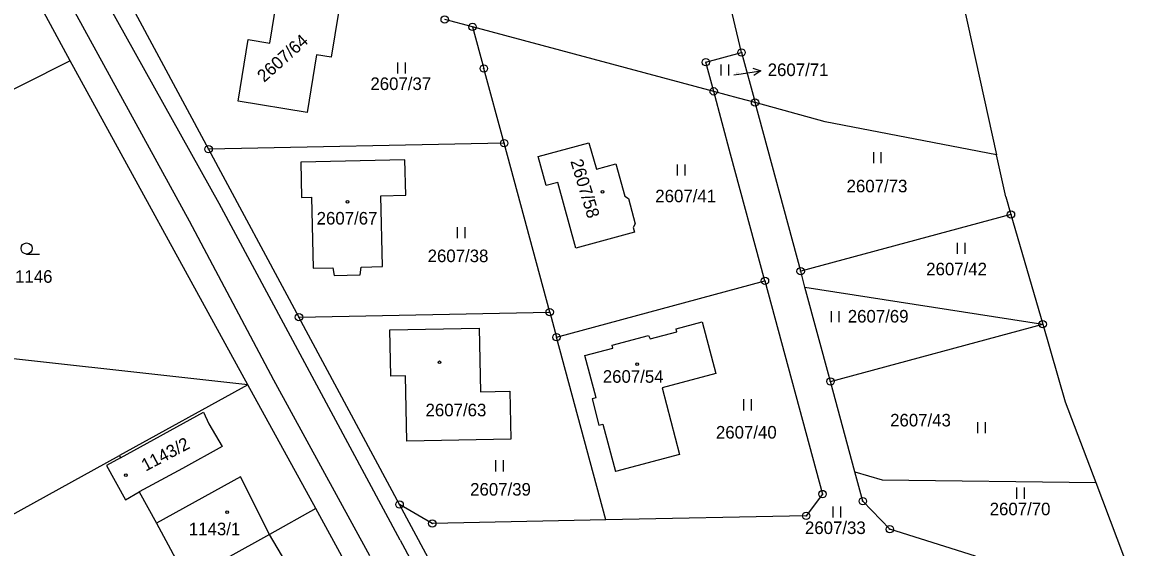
# Model space of a CAD drawing. Extents: x -736345 to -729997, y -1130177 to -1122501.
# Drawn here: x -734088.1 to -733936.3, y -1126404.9 to -1126333.8 of the extents above; entities that cross this region are included whole.
import ezdxf

# ---------------------------------------------------------------- set-up
doc = ezdxf.new("R2010")
doc.units = 0
for name, color, linetype in [('Vrstva 1', 7, 'Continuous'), ('Vrstva 16', 7, 'Continuous'), ('Vrstva 18', 7, 'Continuous'), ('Vrstva 19', 7, 'Continuous'), ('Vrstva 25', 7, 'Continuous'), ('Vrstva 4', 7, 'Continuous')]:
    doc.layers.add(name, color=color, linetype=linetype)

msp = doc.modelspace()

# ---------------------------------------------------------------- linework, layer by layer
at = {"layer": 'Vrstva 1'}
for points in [[(-733967.7, -1126300.49), (-733956.41, -1126351.73)], [(-733990.9, -1126337.89), (-733996.55, -1126314.06)], [(-734081.7, -1126339.02), (-734092.64, -1126318.82)], [(-734076.73, -1126325.35), (-734062.97, -1126350.96)], [(-734054.7, -1126336.61), (-734053.8, -1126331.08)], [(-734045.41, -1126332.45), (-734046.4, -1126338.52)], [(-734027.27, -1126334.42), (-734031.04, -1126333.43)], [(-733994.66, -1126343.14), (-734027.27, -1126334.42)], [(-734027.27, -1126334.42), (-734025.75, -1126340.04)], [(-734058.98, -1126344.49), (-734057.62, -1126336.13)], [(-734057.62, -1126336.13), (-734054.7, -1126336.61)], [(-733995.72, -1126339.2), (-733990.9, -1126337.89)], [(-733990.9, -1126337.89), (-733989.07, -1126344.65)], [(-734081.7, -1126339.02), (-734108.14, -1126352.32)], [(-734057.68, -1126382.85), (-734081.7, -1126339.02)], [(-734048.36, -1126338.2), (-734049.63, -1126346.02)], [(-734046.4, -1126338.52), (-734048.36, -1126338.2)], [(-733994.66, -1126343.14), (-733995.72, -1126339.2)], [(-734023.01, -1126350.15), (-734025.75, -1126340.04)], [(-733992.37, -1126351.62), (-733994.66, -1126343.14)], [(-733991.31, -1126344.04), (-733994.66, -1126343.14)], [(-733989.07, -1126344.65), (-733991.31, -1126344.04)], [(-734049.63, -1126346.02), (-734058.98, -1126344.49)], [(-733979.6, -1126347.25), (-733989.07, -1126344.65)], [(-733982.9, -1126367.48), (-733989.07, -1126344.65)], [(-733956.41, -1126351.73), (-733979.6, -1126347.25)], [(-734023.01, -1126350.15), (-734062.97, -1126350.96)], [(-734016.84, -1126373.01), (-734023.01, -1126350.15)], [(-734018.4, -1126351.97), (-734011.53, -1126350.09)], [(-734011.53, -1126350.09), (-734010.53, -1126353.66)], [(-734062.97, -1126350.96), (-734050.75, -1126373.7)], [(-733987.73, -1126368.79), (-733992.37, -1126351.62)], [(-733955.15, -1126357.42), (-733956.41, -1126351.73)], [(-734036.42, -1126352.41), (-734050.49, -1126352.71)], [(-734050.49, -1126352.71), (-734050.4, -1126357.5)], [(-734036.32, -1126357.18), (-734036.42, -1126352.41)], [(-734017.33, -1126355.9), (-734018.4, -1126351.97)], [(-734010.53, -1126353.66), (-734007.88, -1126352.97)], [(-734007.88, -1126352.97), (-734006.68, -1126357.33)], [(-734015.74, -1126355.47), (-734017.33, -1126355.9)], [(-734013.31, -1126364.35), (-734015.74, -1126355.47)], [(-734050.4, -1126357.5), (-734049.06, -1126357.48)], [(-734049.06, -1126357.48), (-734048.81, -1126367.08)], [(-734039.66, -1126357.28), (-734036.32, -1126357.18)], [(-734039.47, -1126366.85), (-734039.66, -1126357.28)], [(-734006.68, -1126357.33), (-734006.19, -1126357.64)], [(-734006.19, -1126357.64), (-734005.29, -1126361.06)], [(-733955.15, -1126357.42), (-733954.46, -1126359.8)], [(-733954.46, -1126359.8), (-733982.9, -1126367.48)], [(-733954.46, -1126359.8), (-733950.17, -1126374.64)], [(-734005.39, -1126362.21), (-734013.31, -1126364.35)], [(-734005.29, -1126361.06), (-734005.57, -1126361.56)], [(-734005.57, -1126361.56), (-734005.39, -1126362.21)], [(-734042.46, -1126367.97), (-734042.34, -1126366.93)], [(-734042.34, -1126366.93), (-734039.47, -1126366.85)], [(-734048.81, -1126367.08), (-734046.17, -1126367.01)], [(-734046.17, -1126367.01), (-734046.01, -1126368.06)], [(-734046.01, -1126368.06), (-734042.46, -1126367.97)], [(-733982.32, -1126369.63), (-733982.9, -1126367.48)], [(-734015.92, -1126376.41), (-733987.73, -1126368.79)], [(-733987.73, -1126368.79), (-733979.94, -1126397.63)], [(-733978.87, -1126382.39), (-733982.32, -1126369.63)], [(-733982.32, -1126369.63), (-733950.17, -1126374.64)], [(-734050.75, -1126373.7), (-734016.84, -1126373.01)], [(-734016.84, -1126373.01), (-734015.92, -1126376.41)], [(-734037.14, -1126399.04), (-734050.75, -1126373.7)], [(-733999.73, -1126375.27), (-733996.23, -1126374.34)], [(-733996.23, -1126374.34), (-733994.37, -1126381.34)], [(-734038.47, -1126375.42), (-734026.36, -1126375.19)], [(-734038.32, -1126381.68), (-734038.47, -1126375.42)], [(-734026.36, -1126375.19), (-734026.19, -1126383.79)], [(-734003.25, -1126376.61), (-733999.63, -1126375.66)], [(-733999.63, -1126375.66), (-733999.73, -1126375.27)], [(-733978.87, -1126382.39), (-733950.17, -1126374.64)], [(-733950.17, -1126374.64), (-733947.13, -1126385.17)], [(-734009.24, -1126401.14), (-734015.92, -1126376.41)], [(-734008.4, -1126377.48), (-734003.46, -1126376.16)], [(-734008.3, -1126377.88), (-734008.4, -1126377.48)], [(-734003.46, -1126376.16), (-734003.25, -1126376.61)], [(-734057.68, -1126382.85), (-734100.34, -1126378.12)], [(-734012.07, -1126378.89), (-734008.3, -1126377.88)], [(-734010.57, -1126384.62), (-734012.07, -1126378.89)], [(-734036.35, -1126381.63), (-734038.32, -1126381.68)], [(-734036.17, -1126390.49), (-734036.35, -1126381.63)], [(-733994.37, -1126381.34), (-734001.63, -1126383.25)], [(-734057.68, -1126382.85), (-734075.02, -1126392.43)], [(-734048.46, -1126399.58), (-734057.68, -1126382.85)], [(-734026.19, -1126383.79), (-734022.25, -1126383.71)], [(-734022.25, -1126383.71), (-734022.11, -1126390.21)], [(-734001.63, -1126383.25), (-733999.29, -1126392.27)], [(-733975.57, -1126394.61), (-733978.87, -1126382.39)], [(-734010.57, -1126384.62), (-734011.11, -1126384.76)], [(-734011.11, -1126384.76), (-734010.2, -1126388.31)], [(-733947.13, -1126385.17), (-733943, -1126396.07)], [(-734074.87, -1126392.71), (-734063.68, -1126386.56)], [(-734063.68, -1126386.56), (-734062.93, -1126388.13)], [(-734062.93, -1126388.13), (-734061.13, -1126391.21)], [(-734010.2, -1126388.31), (-734009.64, -1126388.16)], [(-734009.64, -1126388.16), (-734007.96, -1126394.59)], [(-734061.13, -1126391.21), (-734066.5, -1126394.16)], [(-734022.11, -1126390.21), (-734036.17, -1126390.49)], [(-734108.11, -1126410.7), (-734075.02, -1126392.43)], [(-734074.87, -1126392.71), (-734076.77, -1126393.76)], [(-734075.02, -1126392.43), (-734074.87, -1126392.71)], [(-733999.29, -1126392.27), (-734007.96, -1126394.59)], [(-734076.77, -1126393.76), (-734074.22, -1126398.4)], [(-734066.5, -1126394.16), (-734072.34, -1126397.34)], [(-733974.5, -1126398.59), (-733975.57, -1126394.61)], [(-733975.57, -1126394.61), (-733971.89, -1126395.72)], [(-733971.89, -1126395.72), (-733943, -1126396.07)], [(-734074.22, -1126398.4), (-734072.34, -1126397.34)], [(-734072.34, -1126397.34), (-734070.04, -1126401.59)], [(-733943, -1126396.07), (-733936.26, -1126413.88)], [(-733979.94, -1126397.63), (-733982.15, -1126400.58)], [(-733970.85, -1126402.39), (-733974.5, -1126398.59)], [(-734048.46, -1126399.58), (-734054.73, -1126403.11)], [(-734043.33, -1126409.02), (-734048.46, -1126399.58)], [(-734032.72, -1126401.62), (-734037.14, -1126399.04)], [(-734031.64, -1126409.27), (-734037.14, -1126399.04)], [(-734070.04, -1126401.59), (-734065.86, -1126409.3)], [(-734009.24, -1126401.14), (-734032.72, -1126401.62)], [(-733982.15, -1126400.58), (-734009.24, -1126401.14)], [(-734054.73, -1126403.11), (-734065.86, -1126409.3)], [(-733959.26, -1126406.04), (-733970.85, -1126402.39)]]:
    msp.add_lwpolyline(points, dxfattribs=at)
at = {"layer": 'Vrstva 16'}
msp.add_lwpolyline([(-733991.92, -1126340.9), (-733991.27, -1126340.8)], dxfattribs=at)
at = {"layer": 'Vrstva 25'}
for points in [[(-734037.367, -1126340.725), (-734037.367, -1126339.225)], [(-734036.333, -1126340.725), (-734036.333, -1126339.225)], [(-733993.637, -1126340.985), (-733993.637, -1126339.485)], [(-733992.603, -1126340.985), (-733992.603, -1126339.485)], [(-733991.27, -1126340.8), (-733988.306, -1126340.342)], [(-733989.371, -1126340), (-733988.306, -1126340.342), (-733989.218, -1126340.988)], [(-733973.027, -1126352.875), (-733973.027, -1126351.375)], [(-733971.993, -1126352.875), (-733971.993, -1126351.375)], [(-733999.567, -1126354.545), (-733999.567, -1126353.045)], [(-733998.533, -1126354.545), (-733998.533, -1126353.045)], [(-734029.307, -1126363.005), (-734029.307, -1126361.505)], [(-734028.273, -1126363.005), (-734028.273, -1126361.505)], [(-733961.707, -1126365.145), (-733961.707, -1126363.645)], [(-733960.673, -1126365.145), (-733960.673, -1126363.645)], [(-734087.59, -1126365.15), (-734085.84, -1126365.15)], [(-733978.747, -1126374.385), (-733978.747, -1126372.885)], [(-733977.713, -1126374.385), (-733977.713, -1126372.885)], [(-733990.577, -1126386.305), (-733990.577, -1126384.805)], [(-733989.543, -1126386.305), (-733989.543, -1126384.805)], [(-733958.947, -1126389.395), (-733958.947, -1126387.895)], [(-733957.913, -1126389.395), (-733957.913, -1126387.895)], [(-734024.117, -1126394.565), (-734024.117, -1126393.065)], [(-734023.083, -1126394.565), (-734023.083, -1126393.065)], [(-733953.667, -1126398.265), (-733953.667, -1126396.765)], [(-733952.633, -1126398.265), (-733952.633, -1126396.765)], [(-733978.487, -1126400.805), (-733978.487, -1126399.305)], [(-733977.453, -1126400.805), (-733977.453, -1126399.305)]]:
    msp.add_lwpolyline(points, dxfattribs=at)
for centre, radius in [((-734031.04, -1126333.43), 0.5), ((-734027.27, -1126334.42), 0.5), ((-734027.27, -1126334.42), 0.032), ((-733990.9, -1126337.89), 0.5), ((-733990.9, -1126337.89), 0.032), ((-734025.75, -1126340.04), 0.5), ((-733995.72, -1126339.2), 0.5), ((-733995.72, -1126339.2), 0.032), ((-734025.75, -1126340.04), 0.032), ((-733994.66, -1126343.14), 0.5), ((-733994.66, -1126343.14), 0.032), ((-733989.07, -1126344.65), 0.5), ((-733989.07, -1126344.65), 0.032), ((-734023.01, -1126350.15), 0.5), ((-734023.01, -1126350.15), 0.032), ((-734062.97, -1126350.96), 0.5), ((-734062.97, -1126350.96), 0.032), ((-734009.69, -1126356.73), 0.175), ((-734044.18, -1126358.09), 0.175), ((-733954.46, -1126359.8), 0.5), ((-733954.46, -1126359.8), 0.032), ((-734087.59, -1126364.4), 0.75), ((-733982.9, -1126367.48), 0.5), ((-733987.73, -1126368.79), 0.5), ((-733982.9, -1126367.48), 0.032), ((-733987.73, -1126368.79), 0.032), ((-734016.84, -1126373.01), 0.5), ((-734016.84, -1126373.01), 0.032), ((-734050.75, -1126373.7), 0.5), ((-734050.75, -1126373.7), 0.032), ((-733950.17, -1126374.64), 0.5), ((-734015.92, -1126376.41), 0.5), ((-733950.17, -1126374.64), 0.032), ((-734015.92, -1126376.41), 0.032), ((-734031.75, -1126379.8), 0.175), ((-734005.01, -1126380.06), 0.175), ((-733978.87, -1126382.39), 0.5), ((-733978.87, -1126382.39), 0.032), ((-734074.17, -1126395.07), 0.175), ((-733979.94, -1126397.63), 0.5), ((-734037.14, -1126399.04), 0.5), ((-733979.94, -1126397.63), 0.032), ((-733974.5, -1126398.59), 0.5), ((-733974.5, -1126398.59), 0.032), ((-734060.47, -1126400.07), 0.175), ((-734037.14, -1126399.04), 0.032), ((-733982.15, -1126400.58), 0.5), ((-734032.72, -1126401.62), 0.5), ((-734032.72, -1126401.62), 0.032), ((-733982.15, -1126400.58), 0.032), ((-733970.85, -1126402.39), 0.5), ((-733970.85, -1126402.39), 0.032)]:
    msp.add_circle(centre, radius, dxfattribs=at)
at = {"layer": 'Vrstva 4'}
for points in [[(-734061.54, -1126358.33), (-734080.46, -1126324.3)], [(-734084.4, -1126326.29), (-734065.58, -1126360.65)], [(-734037.08, -1126403.85), (-734061.54, -1126358.33)], [(-734065.58, -1126360.65), (-734054.2, -1126382.16)], [(-734054.2, -1126382.16), (-734041.21, -1126405.96)], [(-734058.65, -1126395.31), (-734070.04, -1126401.59)], [(-734054.73, -1126403.11), (-734058.65, -1126395.31)], [(-734050.34, -1126410.59), (-734054.73, -1126403.11)], [(-734037.08, -1126403.85), (-734032.19, -1126412.93)]]:
    msp.add_lwpolyline(points, dxfattribs=at)

# ---------------------------------------------------------------- texts
at = {"layer": 'Vrstva 16'}
msp.add_text('2607/71', height=1.7, dxfattribs=at).set_placement((-733987.36, -1126341.07))
at = {"layer": 'Vrstva 18'}
for s, height, p in [('2607/37', 1.7, (-734041.09, -1126342.96)), ('2607/71', 0.1, (-733991.72, -1126340.7)), ('2607/41', 1.7, (-734002.56, -1126358.15)), ('2607/73', 1.7, (-733976.688, -1126356.8)), ('2607/38', 1.7, (-734033.35, -1126366.25)), ('2607/42', 1.7, (-733965.92, -1126368.03)), ('1146', 1.7, (-734089.14, -1126369.04)), ('2607/69', 1.7, (-733976.53, -1126374.42)), ('2607/43', 1.7, (-733970.8, -1126388.48)), ('2607/40', 1.7, (-733994.36, -1126390.12)), ('2607/39', 1.7, (-734027.6, -1126397.84)), ('2607/70', 1.7, (-733957.34, -1126400.5)), ('2607/33', 1.7, (-733982.32, -1126403.04))]:
    msp.add_text(s, height=height, dxfattribs=at).set_placement(p)
at = {"layer": 'Vrstva 19'}
for s, rotation, p in [('2607/64', 41.90033, (-734055.465, -1126342.008)), ('2607/58', 286.90228, (-734014.061, -1126352.593)), ('1143/2', 27.80022, (-734071.497, -1126394.61))]:
    msp.add_text(s, height=1.7, rotation=rotation, dxfattribs=at).set_placement(p)
for s, p in [('2607/67', (-734048.36, -1126361.16)), ('2607/54', (-734009.66, -1126382.57)), ('2607/63', (-734033.63, -1126387.11)), ('1143/1', (-734065.64, -1126403.2))]:
    msp.add_text(s, height=1.7, dxfattribs=at).set_placement(p)

doc.saveas('drawing.dxf')
